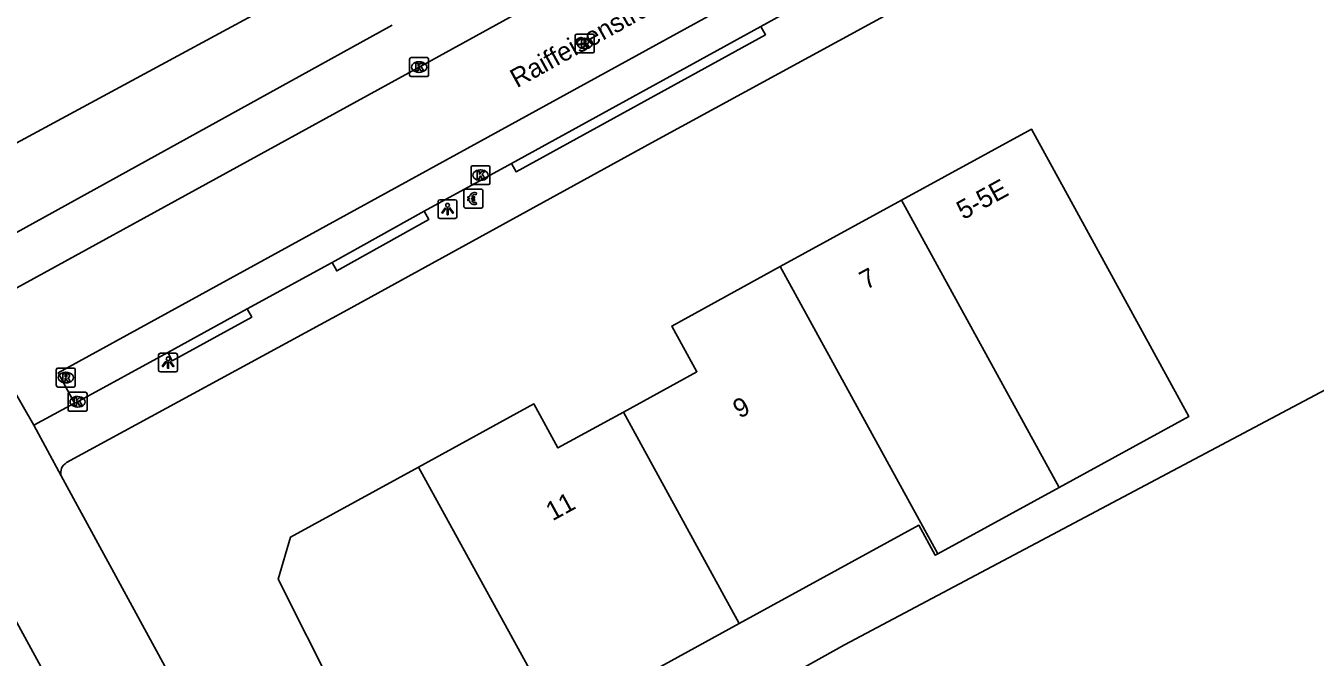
# Model space of a CAD drawing. Extents: x 161087 to 161922, y 382574 to 383873.
# Drawn here: x 161508.9 to 161577.2, y 383421.6 to 383455.1 of the extents above; entities that cross this region are included whole.
import ezdxf

# ---------------------------------------------------------------- set-up
doc = ezdxf.new("R2010")
doc.units = 0
for name, color, linetype in [('IMGEO_Betaalautomaat', 7, 'Continuous'), ('IMGEO_Kolk', 7, 'Continuous'), ('IMGEO_Lichtpunt', 7, 'Continuous'), ('IMGEO_Openbare_ruimte_label', 7, 'Continuous'), ('IMGEO_Pand', 7, 'Continuous'), ('IMGEO_Pand_nummerreeks', 7, 'Continuous'), ('IMGEO_Pand_vergunning_verleend', 7, 'Continuous'), ('IMGEO_Rijbaan_lokaal_gesloten', 7, 'Continuous'), ('IMGEO_Rijbaan_lokaal_open', 7, 'Continuous'), ('IMGEO_Rioolput', 7, 'Continuous'), ('IMGEO_Voetpad_open', 7, 'Continuous')]:
    doc.layers.add(name, color=color, linetype=linetype)

msp = doc.modelspace()

# ---------------------------------------------------------------- linework, layer by layer
at = {"layer": 'IMGEO_Betaalautomaat'}
for p, q in [((161532.087, 383445.47), (161532.087, 383446.311)), ((161532.087, 383446.311), (161532.087, 383445.47)), ((161532.162, 383446.394), (161533.003, 383446.394)), ((161533.003, 383446.394), (161532.162, 383446.394)), ((161532.749, 383446.199), (161532.732, 383446.099)), ((161533.086, 383446.32), (161533.086, 383445.479)), ((161533.086, 383445.479), (161533.086, 383446.32)), ((161532.37, 383445.858), (161532.37, 383445.926)), ((161532.491, 383445.926), (161532.491, 383445.858)), ((161532.736, 383445.693), (161532.758, 383445.606)), ((161533.012, 383445.395), (161532.171, 383445.395)), ((161532.171, 383445.395), (161533.012, 383445.395))]:
    msp.add_line(p, q, dxfattribs=at)
for points in [[(161532.37, 383445.926), (161532.301, 383445.926), (161532.301, 383445.995), (161532.38, 383445.995)], [(161532.375, 383445.789), (161532.301, 383445.789), (161532.301, 383445.858), (161532.37, 383445.858)], [(161532.502, 383445.995), (161532.649, 383445.995), (161532.649, 383445.926), (161532.491, 383445.926)], [(161532.491, 383445.858), (161532.649, 383445.858), (161532.649, 383445.789), (161532.505, 383445.789)]]:
    msp.add_lwpolyline(points, dxfattribs=at)
for centre, radius, start, end in [((161532.165, 383446.317), 0.0779, 92.4484, 184.28452), ((161532.165, 383446.317), 0.0779, 92.4484, 184.28452), ((161532.663, 383445.919), 0.293, 73.01398, 165.01395), ((161533.009, 383446.317), 0.0779, 2.4484, 94.28452), ((161533.009, 383446.317), 0.0779, 2.4484, 94.28452), ((161532.636, 383445.844), 0.267, 191.80956, 297.03891), ((161532.669, 383445.932), 0.179, 69.32359, 159.56827), ((161532.669, 383445.859), 0.179, 202.76249, 291.86925), ((161532.165, 383445.473), 0.0779, 182.4484, 274.28452), ((161532.165, 383445.473), 0.0779, 182.4484, 274.28452), ((161533.009, 383445.473), 0.0779, 272.4484, 4.28452), ((161533.009, 383445.473), 0.0779, 272.4484, 4.28452)]:
    msp.add_arc(centre, radius, start, end, dxfattribs=at)
at = {"layer": 'IMGEO_Kolk'}
for p, q in [((161529.211, 383452.441), (161529.211, 383453.293)), ((161529.286, 383453.367), (161530.138, 383453.367)), ((161529.699, 383453.147), (161529.724, 383453.147)), ((161530.212, 383453.293), (161530.212, 383452.441)), ((161530.138, 383452.367), (161529.286, 383452.367)), ((161529.722, 383452.587), (161529.697, 383452.587)), ((161532.465, 383446.709), (161532.465, 383447.561)), ((161532.54, 383447.635), (161533.392, 383447.635)), ((161533.466, 383447.561), (161533.466, 383446.709)), ((161532.976, 383446.855), (161532.951, 383446.855)), ((161532.953, 383447.415), (161532.978, 383447.415)), ((161533.392, 383446.635), (161532.54, 383446.635)), ((161511.121, 383434.699), (161511.121, 383435.551)), ((161511.196, 383435.625), (161512.048, 383435.625)), ((161511.609, 383435.405), (161511.634, 383435.405)), ((161512.122, 383435.551), (161512.122, 383434.699)), ((161512.048, 383434.625), (161511.196, 383434.625)), ((161511.632, 383434.845), (161511.607, 383434.845))]:
    msp.add_line(p, q, dxfattribs=at)
for points in [[(161529.211, 383452.441), (161529.211, 383453.293)], [(161529.286, 383453.367), (161530.138, 383453.367)], [(161529.532, 383453.067), (161529.655, 383453.067), (161529.655, 383452.916), (161529.785, 383453.067), (161529.949, 383453.067), (161529.803, 383452.916), (161529.956, 383452.667), (161529.804, 383452.667), (161529.719, 383452.831), (161529.655, 383452.764), (161529.655, 383452.667), (161529.532, 383452.667), (161529.532, 383453.067)], [(161530.212, 383453.293), (161530.212, 383452.441)], [(161530.138, 383452.367), (161529.286, 383452.367)], [(161532.465, 383446.709), (161532.465, 383447.561)], [(161532.54, 383447.635), (161533.392, 383447.635)], [(161533.466, 383447.561), (161533.466, 383446.709)], [(161532.786, 383447.335), (161532.909, 383447.335), (161532.909, 383447.184), (161533.039, 383447.335), (161533.203, 383447.335), (161533.057, 383447.184), (161533.21, 383446.935), (161533.058, 383446.935), (161532.973, 383447.099), (161532.909, 383447.032), (161532.909, 383446.935), (161532.786, 383446.935), (161532.786, 383447.335)], [(161533.392, 383446.635), (161532.54, 383446.635)], [(161511.121, 383434.699), (161511.121, 383435.551)], [(161511.196, 383435.625), (161512.048, 383435.625)], [(161511.442, 383435.325), (161511.565, 383435.325), (161511.565, 383435.174), (161511.695, 383435.325), (161511.859, 383435.325), (161511.713, 383435.174), (161511.866, 383434.925), (161511.714, 383434.925), (161511.629, 383435.089), (161511.565, 383435.022), (161511.565, 383434.925), (161511.442, 383434.925), (161511.442, 383435.325)], [(161512.122, 383435.551), (161512.122, 383434.699)], [(161512.048, 383434.625), (161511.196, 383434.625)]]:
    msp.add_lwpolyline(points, dxfattribs=at)
for centre, start, end in [((161529.288, 383453.291), 91.55205, 178.44795), ((161529.288, 383453.291), 91.55205, 178.44795), ((161530.136, 383453.291), 1.55205, 88.44795), ((161530.136, 383453.291), 1.55205, 88.44795), ((161529.288, 383452.443), 181.55205, 268.44795), ((161529.288, 383452.443), 181.55205, 268.44795), ((161530.136, 383452.443), 271.55205, 358.44795), ((161530.136, 383452.443), 271.55205, 358.44795), ((161532.542, 383447.559), 91.55205, 178.44795), ((161532.542, 383447.559), 91.55205, 178.44795), ((161533.39, 383447.559), 1.55205, 88.44795), ((161533.39, 383447.559), 1.55205, 88.44795), ((161532.542, 383446.711), 181.55205, 268.44795), ((161532.542, 383446.711), 181.55205, 268.44795), ((161533.39, 383446.711), 271.55205, 358.44795), ((161533.39, 383446.711), 271.55205, 358.44795), ((161511.198, 383435.549), 91.55205, 178.44795), ((161511.198, 383435.549), 91.55205, 178.44795), ((161512.046, 383435.549), 1.55205, 88.44795), ((161512.046, 383435.549), 1.55205, 88.44795), ((161511.198, 383434.701), 181.55205, 268.44795), ((161511.198, 383434.701), 181.55205, 268.44795), ((161512.046, 383434.701), 271.55205, 358.44795), ((161512.046, 383434.701), 271.55205, 358.44795)]:
    msp.add_arc(centre, 0.0765, start, end, dxfattribs=at)
for centre, major_axis, ratio, start_param, end_param in [((161529.698, 383452.867), (-0.387, 0.002), 0.722429, 4.712389, 7.853982), ((161529.723, 383452.867), (-0.39, 0.002), 0.717154, 1.570796, 4.712389), ((161532.952, 383447.135), (-0.387, 0.002), 0.722429, 4.712389, 7.853982), ((161532.977, 383447.135), (-0.39, 0.002), 0.717154, 1.570796, 4.712389), ((161511.608, 383435.125), (-0.387, 0.002), 0.722429, 4.712389, 7.853982), ((161511.633, 383435.125), (-0.39, 0.002), 0.717154, 1.570796, 4.712389)]:
    msp.add_ellipse(centre, major_axis=major_axis, ratio=ratio, start_param=start_param, end_param=end_param, dxfattribs=at)
at = {"layer": 'IMGEO_Lichtpunt'}
for p, q in [((161530.721, 383445.742), (161530.721, 383444.935)), ((161530.721, 383445.742), (161530.721, 383444.935)), ((161531.623, 383445.837), (161530.815, 383445.837)), ((161531.623, 383445.837), (161530.815, 383445.837)), ((161531.717, 383444.935), (161531.717, 383445.742)), ((161531.717, 383444.935), (161531.717, 383445.742)), ((161530.815, 383444.841), (161531.623, 383444.841)), ((161530.815, 383444.841), (161531.623, 383444.841)), ((161515.914, 383437.605), (161515.914, 383436.798)), ((161515.914, 383437.605), (161515.914, 383436.798)), ((161516.816, 383437.7), (161516.008, 383437.7)), ((161516.816, 383437.7), (161516.008, 383437.7)), ((161516.91, 383436.798), (161516.91, 383437.605)), ((161516.91, 383436.798), (161516.91, 383437.605)), ((161516.008, 383436.704), (161516.816, 383436.704)), ((161516.008, 383436.704), (161516.816, 383436.704))]:
    msp.add_line(p, q, dxfattribs=at)
for points in [[(161531.095, 383445.406), (161531.134, 383445.378), (161530.946, 383445.116), (161530.908, 383445.143), (161531.095, 383445.406)], [(161531.197, 383445.358), (161531.244, 383445.358), (161531.244, 383445.036), (161531.197, 383445.036), (161531.197, 383445.358)], [(161531.307, 383445.378), (161531.345, 383445.405), (161531.532, 383445.143), (161531.493, 383445.115), (161531.307, 383445.378)], [(161516.288, 383437.269), (161516.327, 383437.241), (161516.139, 383436.979), (161516.101, 383437.006), (161516.288, 383437.269)], [(161516.39, 383437.221), (161516.437, 383437.221), (161516.437, 383436.899), (161516.39, 383436.899), (161516.39, 383437.221)], [(161516.5, 383437.241), (161516.538, 383437.268), (161516.725, 383437.006), (161516.686, 383436.978), (161516.5, 383437.241)]]:
    msp.add_lwpolyline(points, dxfattribs=at)
for centre in [(161531.22, 383445.54), (161516.413, 383437.403)]:
    msp.add_circle(centre, 0.0994, dxfattribs=at)
for centre, start, end in [((161530.815, 383445.742), 90, 180), ((161530.815, 383445.742), 90, 180), ((161531.623, 383445.742), 0, 90), ((161531.623, 383445.742), 0, 90), ((161530.815, 383444.935), 180, 270), ((161530.815, 383444.935), 180, 270), ((161531.623, 383444.935), 270, 0), ((161531.623, 383444.935), 270, 360), ((161516.008, 383437.605), 90, 180), ((161516.008, 383437.605), 90, 180), ((161516.816, 383437.605), 0, 90), ((161516.816, 383437.605), 0, 90), ((161516.008, 383436.798), 180, 270), ((161516.008, 383436.798), 180, 270), ((161516.816, 383436.798), 270, 0), ((161516.816, 383436.798), 270, 360)]:
    msp.add_arc(centre, 0.0946, start, end, dxfattribs=at)
at = {"layer": 'IMGEO_Pand'}
for points in [[(161527.836, 383411.022), (161531.574, 383413.12), (161543.831, 383419.999), (161544.887, 383418.12), (161552.243, 383422.247), (161605.285, 383450.395), (161605.444, 383450.467)], [(161555.275, 383445.811), (161562.152, 383449.578), (161564.554, 383445.193), (161570.493, 383434.349), (161563.618, 383430.583)], [(161548.849, 383442.292), (161555.275, 383445.811)], [(161555.275, 383445.811), (161563.618, 383430.583)], [(161540.533, 383434.58), (161544.426, 383436.713), (161543.096, 383439.141), (161548.849, 383442.292)], [(161548.849, 383442.292), (161557.192, 383427.064)], [(161529.687, 383431.665), (161535.79, 383435.008), (161537.065, 383432.681), (161540.533, 383434.58)], [(161546.676, 383423.367), (161540.533, 383434.58)], [(161524.308, 383419.12), (161525.308, 383419.642), (161522.253, 383425.713), (161522.907, 383427.952), (161529.687, 383431.665)], [(161537.106, 383418.125), (161529.687, 383431.665)], [(161563.618, 383430.583), (161557.192, 383427.064)], [(161557.192, 383427.064), (161557.059, 383426.991), (161556.19, 383428.578), (161546.676, 383423.367)], [(161546.676, 383423.367), (161537.106, 383418.125)]]:
    msp.add_lwpolyline(points, dxfattribs=at)
at = {"layer": 'IMGEO_Pand_vergunning_verleend'}
msp.add_lwpolyline([(161500.963, 383456.309), (161517.16, 383465.058), (161521.955, 383456.18), (161505.728, 383447.414), (161500.963, 383456.309)], dxfattribs=at)
at = {"layer": 'IMGEO_Rijbaan_lokaal_gesloten'}
msp.add_lwpolyline([(161505.835, 383428.094), (161513.893, 383413.351)], dxfattribs=at)
at = {"layer": 'IMGEO_Rijbaan_lokaal_open'}
for points in [[(161511.457, 383435.054), (161510.585, 383436.654), (161577.79, 383473.546)], [(161505.908, 383439.768), (161508.2, 383441.059), (161529.712, 383452.867), (161542.655, 383460.003)], [(161505.908, 383439.768), (161509.307, 383433.882)], [(161511.457, 383435.054), (161509.307, 383433.882)]]:
    msp.add_lwpolyline(points, dxfattribs=at)
at = {"layer": 'IMGEO_Rioolput'}
for p, q in [((161537.987, 383453.69), (161537.987, 383454.542)), ((161538.062, 383454.616), (161538.914, 383454.616)), ((161538.475, 383454.396), (161538.5, 383454.396)), ((161538.988, 383454.542), (161538.988, 383453.69)), ((161538.498, 383453.836), (161538.473, 383453.836)), ((161538.914, 383453.616), (161538.062, 383453.616)), ((161510.493, 383435.98), (161510.493, 383436.832)), ((161510.568, 383436.906), (161511.42, 383436.906)), ((161510.981, 383436.686), (161511.006, 383436.686)), ((161511.494, 383436.832), (161511.494, 383435.98)), ((161511.004, 383436.126), (161510.979, 383436.126)), ((161511.42, 383435.906), (161510.568, 383435.906))]:
    msp.add_line(p, q, dxfattribs=at)
for points in [[(161537.987, 383453.69), (161537.987, 383454.542)], [(161538.062, 383454.616), (161538.914, 383454.616)], [(161538.988, 383454.542), (161538.988, 383453.69)], [(161538.576, 383454.314), (161538.324, 383454.316), (161538.324, 383453.916)], [(161538.324, 383453.916), (161538.448, 383453.916), (161538.448, 383454.078), (161538.459, 383454.078)], [(161538.502, 383454.235), (161538.448, 383454.235), (161538.448, 383454.154)], [(161538.448, 383454.154), (161538.5, 383454.154)], [(161538.506, 383454.049), (161538.577, 383453.916), (161538.717, 383453.916), (161538.652, 383454.042)], [(161538.914, 383453.616), (161538.062, 383453.616)], [(161510.493, 383435.98), (161510.493, 383436.832)], [(161510.568, 383436.906), (161511.42, 383436.906)], [(161511.494, 383436.832), (161511.494, 383435.98)], [(161511.082, 383436.604), (161510.83, 383436.606), (161510.83, 383436.206)], [(161510.83, 383436.206), (161510.954, 383436.206), (161510.954, 383436.368), (161510.965, 383436.368)], [(161511.008, 383436.525), (161510.954, 383436.525), (161510.954, 383436.444)], [(161510.954, 383436.444), (161511.006, 383436.444)], [(161511.012, 383436.339), (161511.083, 383436.206), (161511.223, 383436.206), (161511.158, 383436.332)], [(161511.42, 383435.906), (161510.568, 383435.906)]]:
    msp.add_lwpolyline(points, dxfattribs=at)
for centre, radius, start, end in [((161538.064, 383454.54), 0.0765, 91.55205, 178.44795), ((161538.064, 383454.54), 0.0765, 91.55205, 178.44795), ((161538.912, 383454.54), 0.0765, 1.55205, 88.44795), ((161538.912, 383454.54), 0.0765, 1.55205, 88.44795), ((161538.064, 383453.692), 0.0765, 181.55205, 268.44795), ((161538.064, 383453.692), 0.0765, 181.55205, 268.44795), ((161538.458, 383454.025), 0.0533, 26.02933, 88.69889), ((161538.484, 383454.343), 0.19, 274.7715, 282.96867), ((161538.508, 383454.139), 0.0964, 77.00612, 93.18647), ((161538.522, 383454.196), 0.0378, 276.66336, 79.67722), ((161538.575, 383454.204), 0.109, 350.36119, 89.41601), ((161538.573, 383454.204), 0.112, 277.58423, 350.98172), ((161538.557, 383453.989), 0.108, 29.51342, 73.79051), ((161538.912, 383453.692), 0.0765, 271.55205, 358.44795), ((161538.912, 383453.692), 0.0765, 271.55205, 358.44795), ((161510.57, 383436.83), 0.0765, 91.55205, 178.44795), ((161510.57, 383436.83), 0.0765, 91.55205, 178.44795), ((161511.418, 383436.83), 0.0765, 1.55205, 88.44795), ((161511.418, 383436.83), 0.0765, 1.55205, 88.44795), ((161510.57, 383435.982), 0.0765, 181.55205, 268.44795), ((161510.57, 383435.982), 0.0765, 181.55205, 268.44795), ((161510.964, 383436.315), 0.0533, 26.02933, 88.69889), ((161510.99, 383436.633), 0.19, 274.7715, 282.96867), ((161511.014, 383436.429), 0.0964, 77.00612, 93.18647), ((161511.028, 383436.486), 0.0378, 276.66336, 79.67722), ((161511.081, 383436.494), 0.109, 350.36119, 89.41601), ((161511.079, 383436.494), 0.112, 277.58423, 350.98172), ((161511.063, 383436.279), 0.108, 29.51342, 73.79051), ((161511.418, 383435.982), 0.0765, 271.55205, 358.44795), ((161511.418, 383435.982), 0.0765, 271.55205, 358.44795)]:
    msp.add_arc(centre, radius, start, end, dxfattribs=at)
for centre, major_axis, ratio, start_param, end_param in [((161538.474, 383454.116), (-0.387, 0.002), 0.722429, 4.712389, 7.853982), ((161538.499, 383454.116), (-0.39, 0.002), 0.717154, 1.570796, 4.712389), ((161510.98, 383436.406), (-0.387, 0.002), 0.722429, 4.712389, 7.853982), ((161511.005, 383436.406), (-0.39, 0.002), 0.717154, 1.570796, 4.712389)]:
    msp.add_ellipse(centre, major_axis=major_axis, ratio=ratio, start_param=start_param, end_param=end_param, dxfattribs=at)
at = {"layer": 'IMGEO_Voetpad_open'}
for points in [[(161587.692, 383486.142), (161587.622, 383481.972), (161587.44, 383473.192), (161580.322, 383469.732), (161542.03, 383448.859), (161525.912, 383439.997), (161511.039, 383431.899)], [(161559.215, 383461.301), (161547.819, 383455.015)], [(161528.278, 383455.096), (161504.466, 383441.945)], [(161547.819, 383455.015), (161548.069, 383454.582), (161534.852, 383447.32), (161534.608, 383447.756)], [(161534.608, 383447.756), (161547.819, 383455.015)], [(161534.608, 383447.756), (161529.989, 383445.22)], [(161529.989, 383445.22), (161530.224, 383444.779), (161525.349, 383442.065), (161525.107, 383442.503)], [(161525.107, 383442.503), (161529.989, 383445.22)], [(161525.107, 383442.503), (161520.607, 383440.056)], [(161520.607, 383440.056), (161520.848, 383439.618), (161516.632, 383437.302), (161516.396, 383437.743)], [(161516.396, 383437.743), (161520.607, 383440.056)], [(161516.396, 383437.743), (161511.621, 383435.126), (161511.457, 383435.054)], [(161509.307, 383433.882), (161510.747, 383431.197)], [(161510.747, 383431.197), (161518.927, 383416.179), (161518.978, 383416.208)]]:
    msp.add_lwpolyline(points, dxfattribs=at)
msp.add_arc((161511.349, 383431.358), 0.624, 119.85449, 194.97534, dxfattribs=at)

# ---------------------------------------------------------------- texts
at = {"layer": 'IMGEO_Openbare_ruimte_label'}
msp.add_text('Raiffeisenstraat', height=1, rotation=28.94886, dxfattribs=at).set_placement((161534.894, 383451.742))
at = {"layer": 'IMGEO_Pand_nummerreeks'}
for s, rotation, p in [('5-5E', 28.71092, (161558.542, 383444.75)), ('7', 28.70959, (161553.396, 383441.042)), ('9', 28.7118, (161546.69, 383434.213)), ('11', 28.7118, (161536.779, 383428.784))]:
    msp.add_text(s, height=1, rotation=rotation, dxfattribs=at).set_placement(p)

doc.saveas('drawing.dxf')
